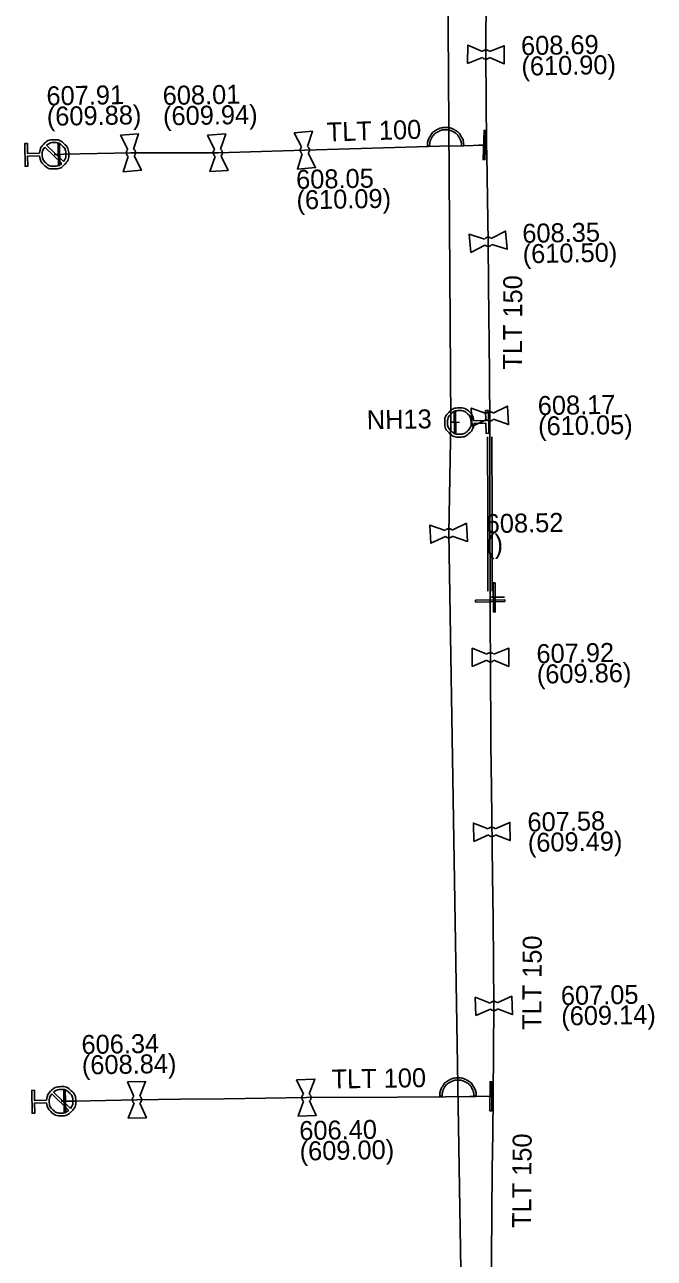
# Model space of a CAD drawing. Extents: x -643842 to -636370, y -1119190 to -1110210.
# Drawn here: x -640525.3 to -640482.2, y -1115378.3 to -1115293.8 of the extents above; entities that cross this region are included whole.
import ezdxf

# ---------------------------------------------------------------- set-up
doc = ezdxf.new("R2010")
doc.units = 0
for name, color, linetype in [('9', 7, 'Continuous'), ('Default', 7, 'Continuous'), ('Level 16', 7, 'Continuous'), ('Level 20', 7, 'Continuous'), ('Level 21', 7, 'Continuous'), ('Level 27', 7, 'Continuous'), ('Level 28', 7, 'Continuous'), ('Level 29', 7, 'Continuous'), ('Level 30', 7, 'Continuous'), ('Level 32', 7, 'Continuous'), ('Level 33', 7, 'Continuous')]:
    doc.layers.add(name, color=color, linetype=linetype)

msp = doc.modelspace()

# ---------------------------------------------------------------- linework, layer by layer
at = {"layer": '9'}
for points in [[(-640497.544, -1115302.112), (-640497.701, -1115302.112)], [(-640495.201, -1115302.112), (-640495.357, -1115302.112)], [(-640496.697, -1115367.23), (-640496.853, -1115367.23)], [(-640494.353, -1115367.23), (-640494.51, -1115367.23)]]:
    msp.add_lwpolyline(points, dxfattribs=at)
at = {"layer": 'Default'}
for points in [[(-640493.925, -1115295.651), (-640493.89, -1115295.613), (-640493.843, -1115295.587), (-640493.767, -1115295.546), (-640493.685, -1115295.548), (-640493.603, -1115295.549), (-640493.531, -1115295.591), (-640493.484, -1115295.619), (-640493.45, -1115295.66)], [(-640493.456, -1115296.067), (-640493.491, -1115296.107), (-640493.539, -1115296.133), (-640493.613, -1115296.174), (-640493.695, -1115296.172), (-640493.777, -1115296.171), (-640493.852, -1115296.127), (-640493.898, -1115296.101), (-640493.931, -1115296.06)], [(-640497.701, -1115302.112), (-640497.7, -1115301.785), (-640497.534, -1115301.485), (-640497.365, -1115301.185), (-640497.067, -1115301.024), (-640496.768, -1115300.862), (-640496.452, -1115300.862), (-640496.137, -1115300.862), (-640495.838, -1115301.024), (-640495.539, -1115301.185), (-640495.37, -1115301.485), (-640495.202, -1115301.785), (-640495.201, -1115302.112)], [(-640495.357, -1115302.112), (-640495.358, -1115301.826), (-640495.506, -1115301.563), (-640495.654, -1115301.301), (-640495.915, -1115301.16), (-640496.176, -1115301.019), (-640496.452, -1115301.019), (-640496.728, -1115301.019), (-640496.99, -1115301.16), (-640497.252, -1115301.301), (-640497.398, -1115301.563), (-640497.543, -1115301.826), (-640497.544, -1115302.112)], [(-640524.258, -1115302.627), (-640524.235, -1115302.267), (-640523.98, -1115302.005), (-640523.693, -1115301.708), (-640523.277, -1115301.7), (-640522.863, -1115301.692), (-640522.565, -1115301.98), (-640522.268, -1115302.267), (-640522.26, -1115302.683), (-640522.252, -1115303.095), (-640522.539, -1115303.394), (-640522.825, -1115303.692), (-640523.239, -1115303.7), (-640523.655, -1115303.708), (-640523.954, -1115303.422), (-640524.22, -1115303.169), (-640524.254, -1115302.811)], [(-640522.614, -1115303.196), (-640522.444, -1115302.976), (-640522.45, -1115302.687), (-640522.456, -1115302.351), (-640522.698, -1115302.117), (-640522.939, -1115301.883), (-640523.277, -1115301.89), (-640523.566, -1115301.895), (-640523.78, -1115302.073)], [(-640523.906, -1115302.204), (-640524.08, -1115302.424), (-640524.074, -1115302.717), (-640524.068, -1115303.055), (-640523.826, -1115303.288), (-640523.584, -1115303.521), (-640523.247, -1115303.514), (-640522.954, -1115303.509), (-640522.74, -1115303.327)], [(-640518.184, -1115302.842), (-640518.227, -1115302.812), (-640518.258, -1115302.766), (-640518.305, -1115302.697), (-640518.311, -1115302.615), (-640518.318, -1115302.534), (-640518.282, -1115302.455), (-640518.26, -1115302.406), (-640518.222, -1115302.369)], [(-640517.815, -1115302.336), (-640517.773, -1115302.367), (-640517.743, -1115302.411), (-640517.695, -1115302.483), (-640517.689, -1115302.565), (-640517.682, -1115302.646), (-640517.717, -1115302.723), (-640517.74, -1115302.772), (-640517.778, -1115302.81)], [(-640512.238, -1115302.84), (-640512.28, -1115302.808), (-640512.31, -1115302.762), (-640512.357, -1115302.692), (-640512.362, -1115302.61), (-640512.367, -1115302.529), (-640512.329, -1115302.45), (-640512.307, -1115302.402), (-640512.269, -1115302.366)], [(-640511.861, -1115302.339), (-640511.82, -1115302.371), (-640511.79, -1115302.415), (-640511.743, -1115302.488), (-640511.738, -1115302.57), (-640511.733, -1115302.651), (-640511.77, -1115302.727), (-640511.793, -1115302.776), (-640511.831, -1115302.813)], [(-640506.273, -1115302.663), (-640506.316, -1115302.633), (-640506.347, -1115302.588), (-640506.394, -1115302.518), (-640506.401, -1115302.437), (-640506.408, -1115302.355), (-640506.372, -1115302.276), (-640506.351, -1115302.228), (-640506.314, -1115302.19)], [(-640505.906, -1115302.155), (-640505.864, -1115302.186), (-640505.834, -1115302.23), (-640505.786, -1115302.302), (-640505.779, -1115302.383), (-640505.772, -1115302.465), (-640505.807, -1115302.541), (-640505.829, -1115302.591), (-640505.867, -1115302.628)], [(-640493.795, -1115308.506), (-640493.764, -1115308.464), (-640493.72, -1115308.433), (-640493.648, -1115308.386), (-640493.567, -1115308.379), (-640493.485, -1115308.372), (-640493.409, -1115308.407), (-640493.359, -1115308.429), (-640493.321, -1115308.467)], [(-640493.287, -1115308.873), (-640493.317, -1115308.916), (-640493.362, -1115308.947), (-640493.432, -1115308.994), (-640493.513, -1115309.001), (-640493.595, -1115309.008), (-640493.674, -1115308.972), (-640493.722, -1115308.951), (-640493.76, -1115308.913)], [(-640494.512, -1115321.143), (-640494.535, -1115321.503), (-640494.79, -1115321.765), (-640495.077, -1115322.062), (-640495.493, -1115322.07), (-640495.907, -1115322.078), (-640496.205, -1115321.79), (-640496.502, -1115321.503), (-640496.51, -1115321.087), (-640496.518, -1115320.675), (-640496.231, -1115320.376), (-640495.945, -1115320.078), (-640495.531, -1115320.07), (-640495.115, -1115320.062), (-640494.816, -1115320.348), (-640494.55, -1115320.601), (-640494.516, -1115320.959)], [(-640494.696, -1115321.053), (-640494.702, -1115320.715), (-640494.944, -1115320.482), (-640495.186, -1115320.249), (-640495.523, -1115320.256), (-640495.861, -1115320.262), (-640496.094, -1115320.504), (-640496.327, -1115320.746), (-640496.32, -1115321.083), (-640496.314, -1115321.419), (-640496.072, -1115321.653), (-640495.831, -1115321.887), (-640495.493, -1115321.88), (-640495.155, -1115321.874), (-640494.922, -1115321.632), (-640494.689, -1115321.39), (-640494.696, -1115321.053)], [(-640493.668, -1115320.457), (-640493.636, -1115320.417), (-640493.591, -1115320.387), (-640493.518, -1115320.342), (-640493.436, -1115320.338), (-640493.354, -1115320.334), (-640493.279, -1115320.371), (-640493.23, -1115320.396), (-640493.194, -1115320.434)], [(-640493.173, -1115320.842), (-640493.205, -1115320.884), (-640493.251, -1115320.913), (-640493.322, -1115320.958), (-640493.404, -1115320.962), (-640493.486, -1115320.966), (-640493.564, -1115320.927), (-640493.611, -1115320.904), (-640493.647, -1115320.866)], [(-640496.487, -1115328.469), (-640496.455, -1115328.427), (-640496.409, -1115328.397), (-640496.338, -1115328.352), (-640496.256, -1115328.348), (-640496.175, -1115328.344), (-640496.097, -1115328.382), (-640496.049, -1115328.406), (-640496.013, -1115328.444)], [(-640495.992, -1115328.852), (-640496.024, -1115328.893), (-640496.069, -1115328.922), (-640496.142, -1115328.968), (-640496.224, -1115328.972), (-640496.305, -1115328.976), (-640496.381, -1115328.939), (-640496.43, -1115328.914), (-640496.466, -1115328.876)], [(-640493.619, -1115336.955), (-640493.584, -1115336.916), (-640493.538, -1115336.889), (-640493.463, -1115336.848), (-640493.381, -1115336.848), (-640493.299, -1115336.847), (-640493.226, -1115336.889), (-640493.178, -1115336.915), (-640493.144, -1115336.956)], [(-640493.143, -1115337.363), (-640493.177, -1115337.404), (-640493.224, -1115337.431), (-640493.297, -1115337.472), (-640493.379, -1115337.472), (-640493.461, -1115337.473), (-640493.537, -1115337.43), (-640493.583, -1115337.405), (-640493.618, -1115337.364)], [(-640493.53, -1115348.923), (-640493.496, -1115348.883), (-640493.45, -1115348.855), (-640493.376, -1115348.812), (-640493.294, -1115348.81), (-640493.212, -1115348.808), (-640493.138, -1115348.848), (-640493.09, -1115348.874), (-640493.055, -1115348.914)], [(-640493.046, -1115349.321), (-640493.08, -1115349.362), (-640493.127, -1115349.39), (-640493.199, -1115349.433), (-640493.281, -1115349.435), (-640493.363, -1115349.437), (-640493.439, -1115349.396), (-640493.486, -1115349.371), (-640493.521, -1115349.331)], [(-640493.394, -1115360.852), (-640493.361, -1115360.812), (-640493.315, -1115360.784), (-640493.241, -1115360.74), (-640493.159, -1115360.738), (-640493.077, -1115360.735), (-640493.003, -1115360.775), (-640492.954, -1115360.8), (-640492.919, -1115360.839)], [(-640492.907, -1115361.247), (-640492.94, -1115361.288), (-640492.987, -1115361.316), (-640493.059, -1115361.36), (-640493.141, -1115361.362), (-640493.223, -1115361.365), (-640493.3, -1115361.324), (-640493.347, -1115361.3), (-640493.382, -1115361.261)], [(-640496.853, -1115367.23), (-640496.852, -1115366.903), (-640496.686, -1115366.603), (-640496.518, -1115366.303), (-640496.219, -1115366.141), (-640495.921, -1115365.98), (-640495.604, -1115365.98), (-640495.29, -1115365.98), (-640494.99, -1115366.141), (-640494.691, -1115366.303), (-640494.523, -1115366.603), (-640494.354, -1115366.903), (-640494.353, -1115367.23)], [(-640494.51, -1115367.23), (-640494.511, -1115366.943), (-640494.658, -1115366.681), (-640494.806, -1115366.419), (-640495.067, -1115366.278), (-640495.329, -1115366.137), (-640495.604, -1115366.137), (-640495.88, -1115366.137), (-640496.142, -1115366.278), (-640496.404, -1115366.419), (-640496.551, -1115366.681), (-640496.696, -1115366.943), (-640496.697, -1115367.23)], [(-640523.778, -1115367.507), (-640523.755, -1115367.147), (-640523.5, -1115366.885), (-640523.213, -1115366.588), (-640522.797, -1115366.58), (-640522.383, -1115366.572), (-640522.085, -1115366.86), (-640521.788, -1115367.147), (-640521.78, -1115367.563), (-640521.772, -1115367.975), (-640522.059, -1115368.274), (-640522.345, -1115368.572), (-640522.759, -1115368.58), (-640523.175, -1115368.588), (-640523.474, -1115368.302), (-640523.74, -1115368.049), (-640523.774, -1115367.691)], [(-640522.134, -1115368.076), (-640521.964, -1115367.856), (-640521.97, -1115367.567), (-640521.976, -1115367.231), (-640522.218, -1115366.997), (-640522.459, -1115366.763), (-640522.797, -1115366.77), (-640523.086, -1115366.775), (-640523.3, -1115366.953)], [(-640523.426, -1115367.084), (-640523.6, -1115367.304), (-640523.594, -1115367.597), (-640523.588, -1115367.935), (-640523.346, -1115368.168), (-640523.104, -1115368.401), (-640522.767, -1115368.394), (-640522.474, -1115368.389), (-640522.26, -1115368.207)], [(-640517.789, -1115367.721), (-640517.83, -1115367.688), (-640517.858, -1115367.641), (-640517.901, -1115367.569), (-640517.902, -1115367.487), (-640517.904, -1115367.405), (-640517.863, -1115367.328), (-640517.839, -1115367.282), (-640517.799, -1115367.246)], [(-640517.39, -1115367.238), (-640517.35, -1115367.271), (-640517.323, -1115367.317), (-640517.279, -1115367.391), (-640517.278, -1115367.473), (-640517.276, -1115367.555), (-640517.316, -1115367.629), (-640517.341, -1115367.677), (-640517.381, -1115367.712)], [(-640506.175, -1115367.574), (-640506.216, -1115367.542), (-640506.245, -1115367.495), (-640506.289, -1115367.423), (-640506.292, -1115367.342), (-640506.295, -1115367.26), (-640506.255, -1115367.183), (-640506.232, -1115367.135), (-640506.193, -1115367.1)], [(-640505.784, -1115367.084), (-640505.744, -1115367.117), (-640505.715, -1115367.163), (-640505.671, -1115367.237), (-640505.668, -1115367.318), (-640505.665, -1115367.4), (-640505.703, -1115367.475), (-640505.728, -1115367.523), (-640505.767, -1115367.559)]]:
    msp.add_open_spline(points, degree=3, dxfattribs=at)
at = {"layer": 'Level 16'}
for points in [[(-640493.697, -1115301.062), (-640493.758, -1115303.061), (-640493.883, -1115303.058), (-640493.822, -1115301.059), (-640493.697, -1115301.062)], [(-640522.895, -1115301.959), (-640522.872, -1115303.459), (-640522.965, -1115303.461), (-640522.988, -1115301.961), (-640522.895, -1115301.959)], [(-640495.775, -1115320.289), (-640495.752, -1115321.789), (-640495.845, -1115321.791), (-640495.868, -1115320.291), (-640495.775, -1115320.289)], [(-640493.062, -1115332.05), (-640493.053, -1115334.05), (-640493.178, -1115334.05), (-640493.187, -1115332.05), (-640493.062, -1115332.05)], [(-640492.399, -1115333.346), (-640494.399, -1115333.379), (-640494.401, -1115333.254), (-640492.401, -1115333.221), (-640492.399, -1115333.346)], [(-640522.5, -1115366.819), (-640522.466, -1115368.319), (-640522.56, -1115368.321), (-640522.594, -1115366.821), (-640522.5, -1115366.819)], [(-640493.285, -1115366.24), (-640493.29, -1115368.24), (-640493.415, -1115368.24), (-640493.41, -1115366.24), (-640493.285, -1115366.24)]]:
    msp.add_lwpolyline(points, dxfattribs=at)
at = {"layer": 'Level 21'}
for points in [[(-640496.454, -1115599.218), (-640495.71, -1115530.38), (-640495.44, -1115435.02), (-640495.27, -1115387.51), (-640496.24, -1115328.66), (-640496.095, -1115321.044), (-640496.38, -1115277.05), (-640496.25, -1115224.64), (-640497.04, -1115169.68), (-640497.03, -1115117.29), (-640497.07, -1115108.05), (-640496.9, -1115096.11)], [(-640494.27, -1115220.23), (-640494.24, -1115221.55), (-640494.21, -1115222.87), (-640494.215, -1115225.855), (-640494.22, -1115228.84), (-640494.185, -1115231.585), (-640494.13, -1115237.045), (-640494.095, -1115242.49), (-640494.05, -1115250.69), (-640493.905, -1115258.85), (-640493.74, -1115267.03), (-640493.67, -1115272.47), (-640493.65, -1115277.94), (-640493.66, -1115286.915), (-640493.69, -1115295.86), (-640493.65, -1115302.06)], [(-640493.65, -1115302.06), (-640493.79, -1115302.06), (-640494.174, -1115302.071), (-640494.559, -1115302.082), (-640495.328, -1115302.104), (-640496.865, -1115302.147), (-640499.94, -1115302.235), (-640506.09, -1115302.41), (-640509.07, -1115302.5), (-640512.05, -1115302.59), (-640515.025, -1115302.59), (-640518, -1115302.59), (-640520.305, -1115302.635), (-640522.61, -1115302.68), (-640522.93, -1115302.71), (-640523.26, -1115302.7)], [(-640493.65, -1115302.06), (-640493.64, -1115302.74), (-640493.59, -1115305.715), (-640493.54, -1115308.69), (-640493.51, -1115311.68), (-640493.45, -1115317.66), (-640493.425, -1115321.355), (-640493.43, -1115322.06), (-640493.42, -1115327.35), (-640493.41, -1115332.64), (-640493.4, -1115333.05), (-640493.4, -1115333.3), (-640493.39, -1115335.23), (-640493.38, -1115337.16), (-640493.35, -1115343.14), (-640493.32, -1115346.135), (-640493.245, -1115352.12), (-640493.2, -1115355.11), (-640493.15, -1115361.05), (-640493.19, -1115367.24)], [(-640495.503, -1115321.077), (-640495.816, -1115321.048), (-640496.095, -1115321.044)], [(-640492.41, -1115333.05), (-640493.12, -1115333.05), (-640493.4, -1115333.05)], [(-640493.19, -1115367.24), (-640493.35, -1115367.24), (-640494.377, -1115367.251), (-640494.823, -1115367.258), (-640496.455, -1115367.275), (-640499.72, -1115367.31), (-640505.98, -1115367.33), (-640508.795, -1115367.375), (-640511.61, -1115367.42), (-640514.6, -1115367.45), (-640517.59, -1115367.48), (-640519.73, -1115367.53), (-640521.87, -1115367.58), (-640522.2, -1115367.575), (-640522.53, -1115367.57), (-640522.78, -1115367.58)], [(-640493.19, -1115367.24), (-640493.225, -1115369.765), (-640493.26, -1115372.29), (-640493.28, -1115375.275), (-640493.3, -1115378.26), (-640493.33, -1115384.25), (-640493.34, -1115390.24), (-640493.35, -1115396.21), (-640493.42, -1115401.65), (-640493.395, -1115404.9), (-640493.37, -1115408.15), (-640493.34, -1115414.13), (-640493.35, -1115417.235), (-640493.36, -1115420.34)]]:
    msp.add_lwpolyline(points, dxfattribs=at)
at = {"layer": 'Level 28'}
for points in [[(-640494.949, -1115296.466), (-640494.93, -1115295.216), (-640493.925, -1115295.651)], [(-640493.45, -1115295.66), (-640492.431, -1115295.254), (-640492.45, -1115296.504), (-640493.456, -1115296.067)], [(-640493.931, -1115296.06), (-640494.949, -1115296.466)], [(-640518.723, -1115301.394), (-640517.478, -1115301.294), (-640517.815, -1115302.336)], [(-640518.222, -1115302.369), (-640518.723, -1115301.394)], [(-640512.755, -1115301.383), (-640511.507, -1115301.302), (-640511.861, -1115302.339)], [(-640512.269, -1115302.366), (-640512.755, -1115301.383)], [(-640506.82, -1115301.218), (-640505.575, -1115301.111), (-640505.906, -1115302.155)], [(-640506.314, -1115302.19), (-640506.82, -1115301.218)], [(-640505.867, -1115302.628), (-640505.36, -1115303.602), (-640506.605, -1115303.709), (-640506.273, -1115302.663)], [(-640517.778, -1115302.81), (-640517.277, -1115303.786), (-640518.522, -1115303.886), (-640518.184, -1115302.842)], [(-640511.831, -1115302.813), (-640511.345, -1115303.797), (-640512.593, -1115303.878), (-640512.238, -1115302.84)], [(-640494.732, -1115309.42), (-640494.839, -1115308.174), (-640493.795, -1115308.506)], [(-640493.321, -1115308.467), (-640492.348, -1115307.96), (-640492.241, -1115309.206), (-640493.287, -1115308.873)], [(-640493.76, -1115308.913), (-640494.732, -1115309.42)], [(-640494.637, -1115321.338), (-640494.7, -1115320.089), (-640493.668, -1115320.457)], [(-640493.194, -1115320.434), (-640492.203, -1115319.962), (-640492.14, -1115321.211), (-640493.173, -1115320.842)], [(-640493.647, -1115320.866), (-640494.637, -1115321.338)], [(-640496.466, -1115328.876), (-640497.456, -1115329.349), (-640497.521, -1115328.101), (-640496.487, -1115328.469)], [(-640496.013, -1115328.444), (-640495.024, -1115327.971)], [(-640495.024, -1115327.971), (-640494.959, -1115329.219), (-640495.992, -1115328.852)], [(-640494.628, -1115337.788), (-640494.631, -1115336.538), (-640493.619, -1115336.955)], [(-640493.144, -1115336.956), (-640492.132, -1115336.532), (-640492.129, -1115337.782), (-640493.143, -1115337.363)], [(-640493.618, -1115337.364), (-640494.628, -1115337.788)], [(-640494.524, -1115349.774), (-640494.55, -1115348.524), (-640493.53, -1115348.923)], [(-640493.055, -1115348.914), (-640492.051, -1115348.471), (-640492.024, -1115349.721), (-640493.046, -1115349.321)], [(-640493.521, -1115349.331), (-640494.524, -1115349.774)], [(-640494.381, -1115361.711), (-640494.418, -1115360.461), (-640493.394, -1115360.852)], [(-640492.919, -1115360.839), (-640491.919, -1115360.389), (-640491.882, -1115361.639), (-640492.907, -1115361.247)], [(-640493.382, -1115361.261), (-640494.381, -1115361.711)], [(-640506.651, -1115366.104), (-640505.402, -1115366.058), (-640505.784, -1115367.084)], [(-640506.193, -1115367.1), (-640506.651, -1115366.104)], [(-640518.242, -1115366.244), (-640516.993, -1115366.217), (-640517.39, -1115367.238)], [(-640517.799, -1115367.246), (-640518.242, -1115366.244)], [(-640517.381, -1115367.712), (-640516.938, -1115368.716), (-640518.187, -1115368.743), (-640517.789, -1115367.721)], [(-640505.767, -1115367.559), (-640505.309, -1115368.556), (-640506.558, -1115368.602), (-640506.175, -1115367.574)]]:
    msp.add_lwpolyline(points, dxfattribs=at)
at = {"layer": 'Level 29'}
for points in [[(-640493.58, -1115322.06), (-640493.57, -1115327.35), (-640493.56, -1115332.64)], [(-640493.28, -1115322.06), (-640493.27, -1115327.35), (-640493.26, -1115332.64)]]:
    msp.add_lwpolyline(points, dxfattribs=at)
at = {"layer": 'Level 30'}
msp.add_lwpolyline([(-640493.41, -1115332.64), (-640493.42, -1115327.35), (-640493.425, -1115324.705), (-640493.43, -1115322.06)], dxfattribs=at)
at = {"layer": 'Level 33'}
for points in [[(-640524.254, -1115302.811), (-640525.074, -1115302.826), (-640525.061, -1115303.515), (-640525.245, -1115303.519), (-640525.274, -1115301.957), (-640525.091, -1115301.953), (-640525.078, -1115302.643), (-640524.258, -1115302.627)], [(-640522.74, -1115303.327), (-640523.906, -1115302.204)], [(-640523.78, -1115302.073), (-640522.614, -1115303.196)], [(-640494.516, -1115320.959), (-640493.696, -1115320.944), (-640493.709, -1115320.255), (-640493.525, -1115320.251), (-640493.496, -1115321.813), (-640493.679, -1115321.817), (-640493.692, -1115321.127), (-640494.512, -1115321.143)], [(-640523.774, -1115367.691), (-640524.594, -1115367.706), (-640524.581, -1115368.395), (-640524.765, -1115368.399), (-640524.794, -1115366.837), (-640524.611, -1115366.833), (-640524.598, -1115367.523), (-640523.778, -1115367.507)], [(-640523.3, -1115366.953), (-640522.134, -1115368.076)], [(-640522.26, -1115368.207), (-640523.426, -1115367.084)]]:
    msp.add_lwpolyline(points, dxfattribs=at)

# ---------------------------------------------------------------- texts
at = {"layer": 'Level 20'}
for s, rotation, p in [('TLT 100', 1.72988, (-640504.573, -1115301.822)), ('TLT 150', 89.80784, (-640491.222, -1115317.458)), ('TLT 150', 89.62976, (-640489.908, -1115362.701)), ('TLT 100', 0.91584, (-640504.256, -1115366.713)), ('TLT 150', 89.61611, (-640490.6, -1115376.267))]:
    msp.add_text(s, height=1.3, rotation=rotation, dxfattribs=at).set_placement(p)
at = {"layer": 'Level 27'}
for s, p in [('608.69', (-640491.276, -1115295.905)), ('(610.90)', (-640491.251, -1115297.305)), ('607.91', (-640523.773, -1115299.346)), ('608.01', (-640515.814, -1115299.317)), ('(609.88)', (-640523.749, -1115300.745)), ('(609.94)', (-640515.79, -1115300.717)), ('608.05', (-640506.677, -1115305.069)), ('(610.09)', (-640506.652, -1115306.469)), ('608.35', (-640491.188, -1115308.764)), ('(610.50)', (-640491.163, -1115310.164)), ('608.17', (-640490.132, -1115320.567)), ('(610.05)', (-640490.107, -1115321.966)), ('608.52', (-640493.696, -1115328.656)), ('()', (-640493.671, -1115330.055)), ('607.92', (-640490.22, -1115337.565)), ('(609.86)', (-640490.195, -1115338.965)), ('607.58', (-640490.836, -1115349.103)), ('(609.49)', (-640490.811, -1115350.503)), ('607.05', (-640488.548, -1115360.994)), ('(609.14)', (-640488.523, -1115362.393)), ('606.34', (-640521.374, -1115364.35)), ('(608.84)', (-640521.349, -1115365.749)), ('606.40', (-640506.461, -1115370.245)), ('(609.00)', (-640506.437, -1115371.645))]:
    msp.add_text(s, height=1.3, rotation=1, dxfattribs=at).set_placement(p)
at = {"layer": 'Level 32'}
msp.add_text('NH13', height=1.3, rotation=1, dxfattribs=at).set_placement((-640501.838, -1115321.545))

doc.saveas('drawing.dxf')
